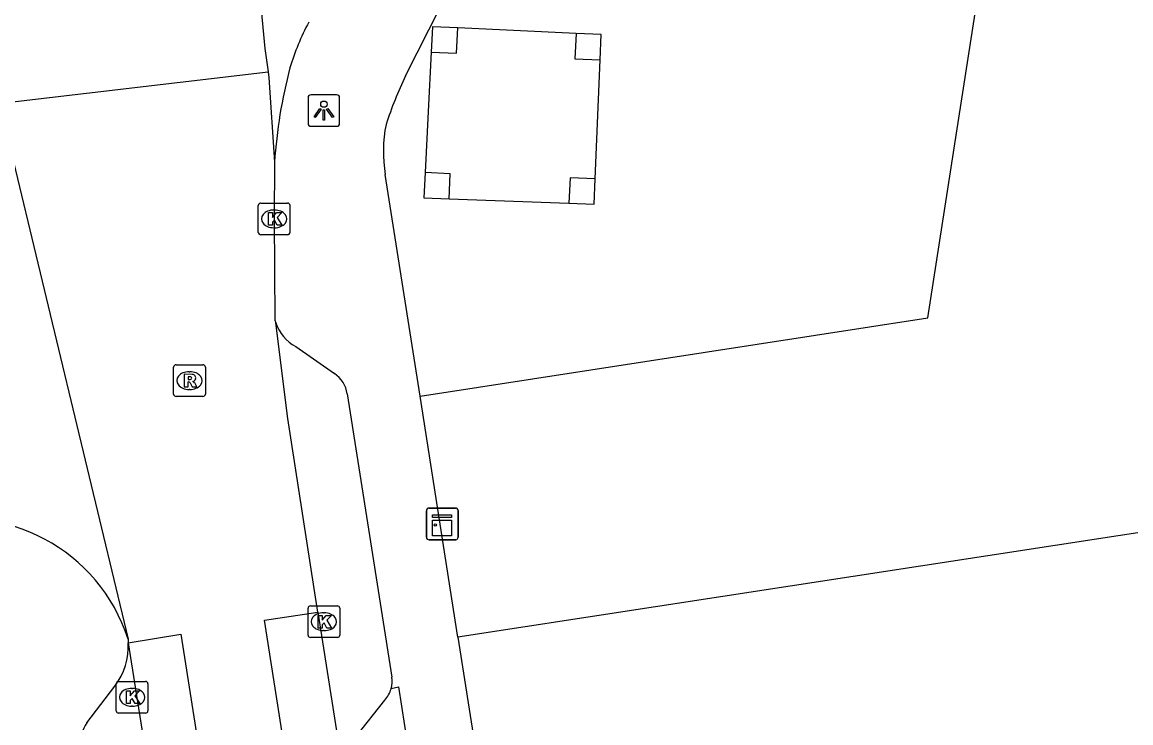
# Model space of a CAD drawing. Extents: x 160077 to 160945, y 386481 to 387498.
# Drawn here: x 160512.49 to 160547.49, y 387451.77 to 387473.89 of the extents above; entities that cross this region are included whole.
import ezdxf

# ---------------------------------------------------------------- set-up
doc = ezdxf.new("R2010")
doc.units = 0
for name, color, linetype in [('IMGEO_Fietspad_open', 7, 'Continuous'), ('IMGEO_Grasland_overig', 7, 'Continuous'), ('IMGEO_Groenvoorziening', 7, 'Continuous'), ('IMGEO_Hoogspanningsmast', 7, 'Continuous'), ('IMGEO_Kast', 7, 'Continuous'), ('IMGEO_Kolk', 7, 'Continuous'), ('IMGEO_Lichtpunt', 7, 'Continuous'), ('IMGEO_Parkeervlak_open', 7, 'Continuous'), ('IMGEO_Rijbaan_lokaal_gesloten', 7, 'Continuous'), ('IMGEO_Rijbaan_lokaal_open', 7, 'Continuous'), ('IMGEO_Rioolput', 7, 'Continuous'), ('IMGEO_Voetpad_open', 7, 'Continuous')]:
    doc.layers.add(name, color=color, linetype=linetype)

msp = doc.modelspace()

# ---------------------------------------------------------------- linework, layer by layer
at = {"layer": 'IMGEO_Fietspad_open'}
for centre, radius, start, end in [((160528.178, 387470.292), 7.553, 151.5194, 163.3932), ((160536.273, 387468.426), 15.852, 165.2903, 176.2157)]:
    msp.add_arc(centre, radius, start, end, dxfattribs=at)
at = {"layer": 'IMGEO_Grasland_overig'}
for points in [[(160529.973, 387473.54), (160526.239, 387473.711)], [(160525.399, 387472.949), (160525.304, 387471.076), (160525.206, 387469.145)], [(160530.583, 387468.946), (160530.739, 387472.704)], [(160525.965, 387468.316), (160529.751, 387468.177)]]:
    msp.add_lwpolyline(points, dxfattribs=at)
at = {"layer": 'IMGEO_Groenvoorziening'}
for points in [[(160525.051, 387462.081), (160541.077, 387464.558), (160541.983, 387470.387), (160543.017, 387477.036), (160575.946, 387480.154), (160584.088, 387468.697), (160592.027, 387457.524), (160592.503, 387453.837), (160577.226, 387451.446)], [(160549.221, 387457.999), (160526.245, 387454.473)]]:
    msp.add_lwpolyline(points, dxfattribs=at)
at = {"layer": 'IMGEO_Hoogspanningsmast'}
for points in [[(160526.239, 387473.711), (160525.44, 387473.748), (160525.399, 387472.949)], [(160525.399, 387472.949), (160526.202, 387472.912), (160526.239, 387473.711)], [(160529.973, 387473.54), (160529.936, 387472.741), (160530.739, 387472.704)], [(160530.739, 387472.704), (160530.772, 387473.503), (160529.973, 387473.54)], [(160525.206, 387469.145), (160525.165, 387468.346), (160525.965, 387468.316)], [(160525.965, 387468.316), (160526.005, 387469.104), (160525.206, 387469.145)], [(160530.583, 387468.946), (160529.784, 387468.979), (160529.751, 387468.177)], [(160529.751, 387468.177), (160530.55, 387468.147), (160530.583, 387468.946)]]:
    msp.add_lwpolyline(points, dxfattribs=at)
at = {"layer": 'IMGEO_Kast'}
for p, q in [((160525.25, 387457.627), (160525.25, 387458.468)), ((160525.25, 387458.468), (160525.25, 387457.627)), ((160525.325, 387458.552), (160526.166, 387458.552)), ((160526.166, 387458.552), (160525.325, 387458.552)), ((160526.25, 387458.477), (160526.25, 387457.636)), ((160526.25, 387457.636), (160526.25, 387458.477)), ((160526.175, 387457.552), (160525.334, 387457.552)), ((160525.334, 387457.552), (160526.175, 387457.552))]:
    msp.add_line(p, q, dxfattribs=at)
for points in [[(160525.445, 387458.342), (160526.045, 387458.342), (160526.045, 387458.257), (160525.445, 387458.257), (160525.445, 387458.342)], [(160525.445, 387458.167), (160526.045, 387458.167), (160526.045, 387457.678), (160525.445, 387457.678), (160525.445, 387458.167)]]:
    msp.add_lwpolyline(points, dxfattribs=at)
msp.add_circle((160525.529, 387458.016), 0.0377, dxfattribs=at)
for centre, start, end in [((160525.328, 387458.474), 92.4484, 184.2845), ((160525.328, 387458.474), 92.4484, 184.2845), ((160526.172, 387458.474), 2.4484, 94.2845), ((160526.172, 387458.474), 2.4484, 94.2845), ((160525.328, 387457.63), 182.4484, 274.2845), ((160525.328, 387457.63), 182.4484, 274.2845), ((160526.172, 387457.63), 272.4484, 4.2845), ((160526.172, 387457.63), 272.4484, 4.2845)]:
    msp.add_arc(centre, 0.0779, start, end, dxfattribs=at)
at = {"layer": 'IMGEO_Kolk'}
for p, q in [((160520.017, 387468.182), (160520.869, 387468.182)), ((160519.942, 387467.256), (160519.942, 387468.108)), ((160520.43, 387467.962), (160520.455, 387467.962)), ((160520.943, 387468.108), (160520.943, 387467.256)), ((160520.869, 387467.182), (160520.017, 387467.182)), ((160520.453, 387467.402), (160520.428, 387467.402)), ((160521.513, 387454.537), (160521.513, 387455.389)), ((160521.588, 387455.463), (160522.44, 387455.463)), ((160522.001, 387455.243), (160522.026, 387455.243)), ((160522.514, 387455.389), (160522.514, 387454.537)), ((160522.44, 387454.463), (160521.588, 387454.463)), ((160522.024, 387454.683), (160521.999, 387454.683)), ((160515.532, 387453.076), (160516.384, 387453.076)), ((160515.457, 387452.15), (160515.457, 387453.002)), ((160515.945, 387452.856), (160515.97, 387452.856)), ((160516.458, 387453.002), (160516.458, 387452.15)), ((160516.384, 387452.076), (160515.532, 387452.076)), ((160515.968, 387452.296), (160515.943, 387452.296))]:
    msp.add_line(p, q, dxfattribs=at)
for points in [[(160520.017, 387468.182), (160520.869, 387468.182)], [(160519.942, 387467.256), (160519.942, 387468.108)], [(160520.263, 387467.882), (160520.386, 387467.882), (160520.386, 387467.731), (160520.516, 387467.882), (160520.68, 387467.882), (160520.534, 387467.731), (160520.687, 387467.482), (160520.535, 387467.482), (160520.45, 387467.646), (160520.386, 387467.579), (160520.386, 387467.482), (160520.263, 387467.482), (160520.263, 387467.882)], [(160520.943, 387468.108), (160520.943, 387467.256)], [(160520.869, 387467.182), (160520.017, 387467.182)], [(160521.513, 387454.537), (160521.513, 387455.389)], [(160521.588, 387455.463), (160522.44, 387455.463)], [(160521.834, 387455.163), (160521.957, 387455.163), (160521.957, 387455.012), (160522.087, 387455.163), (160522.251, 387455.163), (160522.105, 387455.012), (160522.258, 387454.763), (160522.106, 387454.763), (160522.021, 387454.927), (160521.957, 387454.86), (160521.957, 387454.763), (160521.834, 387454.763), (160521.834, 387455.163)], [(160522.514, 387455.389), (160522.514, 387454.537)], [(160522.44, 387454.463), (160521.588, 387454.463)], [(160515.532, 387453.076), (160516.384, 387453.076)], [(160515.457, 387452.15), (160515.457, 387453.002)], [(160515.778, 387452.776), (160515.901, 387452.776), (160515.901, 387452.625), (160516.031, 387452.776), (160516.195, 387452.776), (160516.049, 387452.625), (160516.202, 387452.376), (160516.05, 387452.376), (160515.965, 387452.54), (160515.901, 387452.473), (160515.901, 387452.376), (160515.778, 387452.376), (160515.778, 387452.776)], [(160516.458, 387453.002), (160516.458, 387452.15)], [(160516.384, 387452.076), (160515.532, 387452.076)]]:
    msp.add_lwpolyline(points, dxfattribs=at)
for centre, start, end in [((160520.019, 387468.106), 91.552, 178.448), ((160520.019, 387468.106), 91.552, 178.448), ((160520.867, 387468.106), 1.552, 88.448), ((160520.867, 387468.106), 1.552, 88.448), ((160520.019, 387467.258), 181.552, 268.448), ((160520.019, 387467.258), 181.552, 268.448), ((160520.867, 387467.258), 271.552, 358.448), ((160520.867, 387467.258), 271.552, 358.448), ((160521.59, 387455.387), 91.552, 178.448), ((160521.59, 387455.387), 91.552, 178.448), ((160522.438, 387455.387), 1.552, 88.448), ((160522.438, 387455.387), 1.552, 88.448), ((160521.59, 387454.539), 181.552, 268.448), ((160521.59, 387454.539), 181.552, 268.448), ((160522.438, 387454.539), 271.552, 358.448), ((160522.438, 387454.539), 271.552, 358.448), ((160515.534, 387453), 91.552, 178.448), ((160515.534, 387453), 91.552, 178.448), ((160516.382, 387453), 1.552, 88.448), ((160516.382, 387453), 1.552, 88.448), ((160515.534, 387452.152), 181.552, 268.448), ((160515.534, 387452.152), 181.552, 268.448), ((160516.382, 387452.152), 271.552, 358.448), ((160516.382, 387452.152), 271.552, 358.448)]:
    msp.add_arc(centre, 0.0765, start, end, dxfattribs=at)
for centre, major_axis, ratio, start_param, end_param in [((160520.429, 387467.682), (-0.387, 0.002), 0.722429, 4.712389, 7.853982), ((160520.454, 387467.682), (-0.39, 0.002), 0.717154, 1.570796, 4.712389), ((160522, 387454.963), (-0.387, 0.002), 0.722429, 4.712389, 7.853982), ((160522.025, 387454.963), (-0.39, 0.002), 0.717154, 1.570796, 4.712389), ((160515.944, 387452.576), (-0.387, 0.002), 0.722429, 4.712389, 7.853982), ((160515.969, 387452.576), (-0.39, 0.002), 0.717154, 1.570796, 4.712389)]:
    msp.add_ellipse(centre, major_axis=major_axis, ratio=ratio, start_param=start_param, end_param=end_param, dxfattribs=at)
at = {"layer": 'IMGEO_Lichtpunt'}
for p, q in [((160521.514, 387471.507), (160521.514, 387470.7)), ((160521.514, 387471.507), (160521.514, 387470.7)), ((160522.416, 387471.602), (160521.608, 387471.602)), ((160522.416, 387471.602), (160521.608, 387471.602)), ((160522.51, 387470.7), (160522.51, 387471.507)), ((160522.51, 387470.7), (160522.51, 387471.507)), ((160521.608, 387470.606), (160522.416, 387470.606)), ((160521.608, 387470.606), (160522.416, 387470.606))]:
    msp.add_line(p, q, dxfattribs=at)
for points in [[(160521.888, 387471.171), (160521.927, 387471.143), (160521.739, 387470.881), (160521.701, 387470.908), (160521.888, 387471.171)], [(160521.99, 387471.123), (160522.037, 387471.123), (160522.037, 387470.801), (160521.99, 387470.801), (160521.99, 387471.123)], [(160522.1, 387471.143), (160522.138, 387471.17), (160522.325, 387470.908), (160522.286, 387470.88), (160522.1, 387471.143)]]:
    msp.add_lwpolyline(points, dxfattribs=at)
msp.add_circle((160522.013, 387471.305), 0.0994, dxfattribs=at)
for centre, start, end in [((160521.608, 387471.507), 90, 180), ((160521.608, 387471.507), 90, 180), ((160522.416, 387471.507), 0, 90), ((160522.416, 387471.507), 0, 90), ((160521.608, 387470.7), 180, 270), ((160521.608, 387470.7), 180, 270), ((160522.416, 387470.7), 270, 0), ((160522.416, 387470.7), 270, 360)]:
    msp.add_arc(centre, 0.0946, start, end, dxfattribs=at)
at = {"layer": 'IMGEO_Parkeervlak_open'}
msp.add_lwpolyline([(160523.024, 387451.33), (160523.933, 387452.489)], dxfattribs=at)
msp.add_arc((160523.314, 387453.073), 0.851, 316.6271, 344.6422, dxfattribs=at)
at = {"layer": 'IMGEO_Rijbaan_lokaal_gesloten'}
for points in [[(160519.737, 387477.395), (160520.153, 387473.063), (160520.25, 387472.321)], [(160511.731, 387471.328), (160520.25, 387472.321)], [(160529.432, 387395.722), (160520.138, 387455.008), (160521.823, 387455.263)], [(160521.823, 387455.263), (160522.676, 387449.844)], [(160515.838, 387454.295), (160517.498, 387454.571), (160526.805, 387395.323)], [(160515.838, 387454.295), (160519.215, 387432.944)]]:
    msp.add_lwpolyline(points, dxfattribs=at)
at = {"layer": 'IMGEO_Rijbaan_lokaal_open'}
for points in [[(160520.25, 387472.321), (160520.273, 387472.148), (160520.455, 387469.472)], [(160511.946, 387470.578), (160515.829, 387454.409)], [(160520.455, 387469.472), (160520.443, 387467.682), (160520.467, 387464.488), (160520.495, 387464.396)], [(160521.823, 387455.263), (160520.873, 387461.374), (160520.495, 387464.396)], [(160515.829, 387454.409), (160515.838, 387454.295)]]:
    msp.add_lwpolyline(points, dxfattribs=at)
msp.add_arc((160510.618, 387452.746), 5.47, 17.6966, 106.0957, dxfattribs=at)
at = {"layer": 'IMGEO_Rioolput'}
for p, q in [((160517.269, 387462.149), (160517.269, 387463.001)), ((160517.344, 387463.075), (160518.196, 387463.075)), ((160518.27, 387463.001), (160518.27, 387462.149)), ((160517.757, 387462.855), (160517.782, 387462.855)), ((160517.78, 387462.295), (160517.755, 387462.295)), ((160518.196, 387462.075), (160517.344, 387462.075))]:
    msp.add_line(p, q, dxfattribs=at)
for points in [[(160517.269, 387462.149), (160517.269, 387463.001)], [(160517.344, 387463.075), (160518.196, 387463.075)], [(160518.27, 387463.001), (160518.27, 387462.149)], [(160517.858, 387462.773), (160517.606, 387462.775), (160517.606, 387462.375)], [(160517.606, 387462.375), (160517.73, 387462.375), (160517.73, 387462.537), (160517.741, 387462.537)], [(160517.784, 387462.694), (160517.73, 387462.694), (160517.73, 387462.613)], [(160517.73, 387462.613), (160517.782, 387462.613)], [(160517.788, 387462.508), (160517.859, 387462.375), (160517.999, 387462.375), (160517.934, 387462.501)], [(160518.196, 387462.075), (160517.344, 387462.075)]]:
    msp.add_lwpolyline(points, dxfattribs=at)
for centre, radius, start, end in [((160517.346, 387462.999), 0.0765, 91.552, 178.448), ((160517.346, 387462.999), 0.0765, 91.552, 178.448), ((160518.194, 387462.999), 0.0765, 1.552, 88.448), ((160518.194, 387462.999), 0.0765, 1.552, 88.448), ((160517.74, 387462.484), 0.0533, 26.0293, 88.6989), ((160517.766, 387462.802), 0.19, 274.7715, 282.9687), ((160517.79, 387462.598), 0.0964, 77.0061, 93.1865), ((160517.804, 387462.655), 0.0378, 276.6634, 79.6772), ((160517.857, 387462.663), 0.109, 350.3612, 89.416), ((160517.855, 387462.663), 0.112, 277.5842, 350.9817), ((160517.839, 387462.448), 0.108, 29.5134, 73.7905), ((160517.346, 387462.151), 0.0765, 181.552, 268.448), ((160517.346, 387462.151), 0.0765, 181.552, 268.448), ((160518.194, 387462.151), 0.0765, 271.552, 358.448), ((160518.194, 387462.151), 0.0765, 271.552, 358.448)]:
    msp.add_arc(centre, radius, start, end, dxfattribs=at)
for centre, major_axis, ratio, start_param, end_param in [((160517.756, 387462.575), (-0.387, 0.002), 0.722429, 4.712389, 7.853982), ((160517.781, 387462.575), (-0.39, 0.002), 0.717154, 1.570796, 4.712389)]:
    msp.add_ellipse(centre, major_axis=major_axis, ratio=ratio, start_param=start_param, end_param=end_param, dxfattribs=at)
at = {"layer": 'IMGEO_Voetpad_open'}
for points in [[(160524.592, 387472.202), (160530.462, 387483.784)], [(160525.051, 387462.081), (160523.952, 387469.08)], [(160521.123, 387463.656), (160522.348, 387462.802)], [(160522.751, 387462.155), (160524.157, 387453.211)], [(160526.245, 387454.473), (160525.051, 387462.081)], [(160526.245, 387454.473), (160528.008, 387443.246), (160536.56, 387388.7), (160547.203, 387320.436)], [(160514.529, 387451.769), (160515.411, 387452.93)], [(160524.135, 387452.848), (160524.367, 387452.908), (160525.224, 387447.412), (160525.007, 387447.35)]]:
    msp.add_lwpolyline(points, dxfattribs=at)
for centre, radius, start, end in [((160536.466, 387466.551), 13.15, 154.5504, 161.7696), ((160528.291, 387469.807), 4.399, 168.7536, 189.5114), ((160521.76, 387464.833), 1.338, 199.0513, 241.5878), ((160521.811, 387462.019), 0.949, 8.2492, 55.5862), ((160513.784, 387454.188), 2.056, 322.2784, 2.9801), ((160523.29, 387453.081), 0.877, 344.5663, 8.4972), ((160515.321, 387451.197), 0.977, 144.1625, 190.9881)]:
    msp.add_arc(centre, radius, start, end, dxfattribs=at)

doc.saveas('drawing.dxf')
